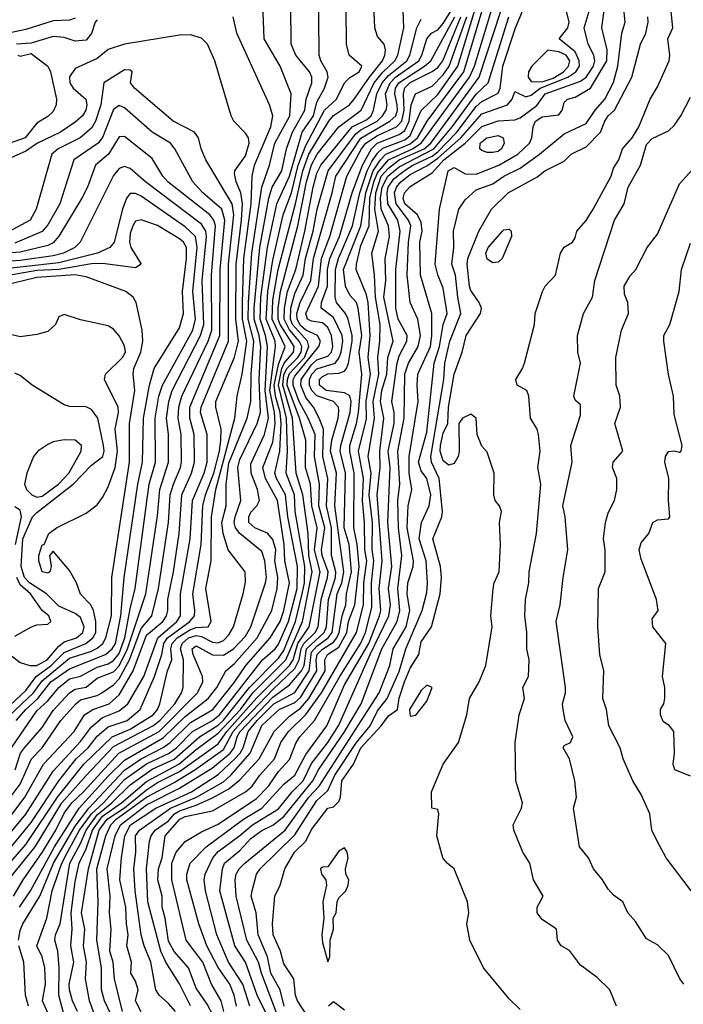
# Model space of a CAD drawing. Header units: metres. Extents: x -51132 to -49532, y -231222 to -229437.
# Tile 682 of 691: x -49859 to -49798, y -229574 to -229485. Entities that reach past the tile are written whole.
import ezdxf

# ---------------------------------------------------------------- set-up
doc = ezdxf.new("R2010")
doc.units = ezdxf.units.M
for name, color, linetype in [('CONTOUR_HALF', 8, 'Continuous'), ('CONTOUR_INDEX', 1, 'Continuous'), ('CONTOUR_INTER', 3, 'Continuous')]:
    doc.layers.add(name, color=color, linetype=linetype)

msp = doc.modelspace()

# ---------------------------------------------------------------- linework, layer by layer
at = {"layer": 'CONTOUR_HALF'}
for points, elevation in [([(-49858.749, -229568.259), (-49858.58, -229567.383), (-49858.354, -229566.759), (-49856.797, -229564.259), (-49855.543, -229561.259), (-49853.58, -229557.882), (-49852.334, -229556.259), (-49849.08, -229552.804), (-49847.577, -229551.759), (-49845.58, -229550.742), (-49844.926, -229550.259), (-49843.08, -229548.463), (-49841.053, -229547.259), (-49839.08, -229544.787), (-49838.054, -229543.259), (-49835.83, -229540.759), (-49834.926, -229539.259), (-49834.58, -229538.257), (-49834.067, -229535.759), (-49834.492, -229533.759), (-49834.551, -229532.259), (-49835.158, -229528.259), (-49836.271, -229526.259), (-49836.501, -229525.259), (-49835.58, -229522.939), (-49835.388, -229521.259), (-49835.442, -229520.259), (-49835.85, -229518.259), (-49835.337, -229514.259), (-49835.389, -229513.759), (-49836.199, -229511.759), (-49836.04, -229509.259), (-49835.58, -229506.395), (-49834.645, -229502.259), (-49833.9, -229500.259), (-49833.271, -229497.759), (-49832.58, -229495.97), (-49830.888, -229492.759), (-49829.79, -229491.759), (-49829.067, -229490.259), (-49828.58, -229489.781), (-49827.737, -229489.259), (-49827.484, -229488.759), (-49828.634, -229487.759), (-49828.882, -229486.759), (-49828.995, -229473.759)], 65.5), ([(-49859.188, -229564.259), (-49858.298, -229562.759), (-49856.58, -229560.293), (-49855.323, -229558.259), (-49854.58, -229556.704), (-49853.88, -229555.759), (-49852.816, -229554.759), (-49849.61, -229551.259), (-49845.945, -229549.259), (-49842.458, -229545.759), (-49841.949, -229544.759), (-49841.978, -229544.259), (-49842.841, -229542.259), (-49842.932, -229541.759), (-49842.58, -229541.47), (-49841.08, -229542.294), (-49840.08, -229542.32), (-49839.156, -229541.759), (-49838.08, -229540.614), (-49837.584, -229539.759), (-49836.245, -229535.759), (-49836.182, -229535.259), (-49836.321, -229533.759), (-49836.58, -229532.909), (-49838.58, -229531.26), (-49838.994, -229530.759), (-49839.104, -229530.259), (-49839.023, -229529.759), (-49838.501, -229528.259), (-49838.777, -229525.259), (-49838.58, -229524.522), (-49837.023, -229521.259), (-49836.714, -229520.259), (-49836.85, -229517.259), (-49836.696, -229514.259), (-49836.846, -229513.259), (-49837.296, -229511.759), (-49837.295, -229510.759), (-49836.763, -229505.259), (-49835.957, -229500.759), (-49835.648, -229499.759), (-49834.779, -229498.259), (-49834.358, -229496.259), (-49833.809, -229494.759), (-49832.687, -229492.759), (-49832.563, -229491.759), (-49832.048, -229490.259), (-49832.035, -229489.759), (-49832.265, -229489.259), (-49833.51, -229487.759), (-49833.911, -229486.759), (-49833.991, -229479.759)], 64.5), ([(-49854.289, -229576.259), (-49855.052, -229573.259), (-49855.025, -229570.759), (-49855.169, -229569.259), (-49855.427, -229568.259), (-49855.37, -229567.759), (-49854.934, -229566.759), (-49854.073, -229561.259), (-49853.08, -229559.475), (-49852.577, -229558.259), (-49851.58, -229556.852), (-49850.252, -229555.759), (-49848.58, -229554.111), (-49846.58, -229552.7), (-49844.58, -229551.793), (-49842.272, -229549.759), (-49840.58, -229548.697), (-49840.08, -229548.231), (-49837.717, -229545.259), (-49835.08, -229542.594), (-49834.58, -229541.911), (-49833.529, -229539.259), (-49832.911, -229536.759), (-49832.724, -229535.759), (-49832.667, -229534.259), (-49833.571, -229529.259), (-49833.616, -229527.759), (-49834.381, -229525.759), (-49834.267, -229523.759), (-49834.335, -229520.759), (-49835.083, -229517.759), (-49834.775, -229516.259), (-49834.545, -229515.759), (-49833.699, -229514.759), (-49833.648, -229514.259), (-49834.935, -229512.259), (-49835.098, -229511.759), (-49835.102, -229510.759), (-49834.89, -229509.259), (-49833.314, -229503.259), (-49832.535, -229499.259), (-49832.08, -229497.719), (-49831.567, -229496.759), (-49829.576, -229494.259), (-49827.541, -229492.759), (-49826.362, -229490.259), (-49825.58, -229489.281), (-49824.485, -229488.259), (-49824.213, -229487.759), (-49823.671, -229485.259), (-49823.824, -229481.259)], 66.5), ([(-49844.445, -229574.759), (-49845.08, -229574.01), (-49845.946, -229573.259), (-49846.236, -229572.759), (-49846.694, -229570.259), (-49847.304, -229568.759), (-49847.564, -229567.759), (-49848.127, -229563.759), (-49848.229, -229561.759), (-49848.056, -229560.259), (-49848.09, -229558.759), (-49847.727, -229558.259), (-49844.902, -229556.259), (-49842.53, -229555.259), (-49840.08, -229553.85), (-49839.408, -229553.259), (-49837.658, -229551.259), (-49836.58, -229548.719), (-49835.02, -229547.259), (-49833.58, -229546.623), (-49833.08, -229546.195), (-49831.582, -229543.759), (-49831.657, -229542.759), (-49831.572, -229542.259), (-49831.08, -229541.782), (-49830.08, -229541.137), (-49829.753, -229540.759), (-49829.551, -229540.259), (-49829.292, -229538.759), (-49828.94, -229537.759), (-49828.902, -229536.759), (-49828.447, -229534.759), (-49828.66, -229532.259), (-49829.095, -229530.759), (-49828.973, -229525.759), (-49829.459, -229523.759), (-49829.417, -229523.259), (-49828.565, -229520.259), (-49828.456, -229519.259), (-49828.58, -229518.741), (-49829.08, -229518.459), (-49830.73, -229518.259), (-49831.359, -229517.759), (-49831.346, -229517.259), (-49831.08, -229516.975), (-49830.58, -229516.731), (-49829.58, -229516.673), (-49829.08, -229516.482), (-49828.898, -229516.259), (-49828.711, -229515.759), (-49828.375, -229513.759), (-49828.366, -229513.259), (-49828.749, -229511.759), (-49828.965, -229511.259), (-49829.79, -229510.259), (-49829.921, -229509.759), (-49829.897, -229507.259), (-49829.621, -229506.259), (-49828.352, -229503.259), (-49827.662, -229500.259), (-49826.994, -229498.259), (-49826.58, -229497.414), (-49826.08, -229496.661), (-49825.58, -229496.217), (-49823.58, -229495.464), (-49823.08, -229495.057), (-49822.08, -229492.783), (-49820.58, -229491.321), (-49818.752, -229488.759), (-49817.087, -229483.259)], 69.5), ([(-49840.4, -229576.259), (-49841.58, -229574.081), (-49842.58, -229572.628), (-49843.252, -229570.759), (-49844.58, -229569.293), (-49845.08, -229568.349), (-49845.386, -229566.259), (-49845.665, -229565.259), (-49845.664, -229564.259), (-49846.044, -229562.759), (-49845.984, -229561.759), (-49845.671, -229560.759), (-49845.385, -229558.759), (-49844.062, -229557.259), (-49843.58, -229556.995), (-49841.08, -229556.477), (-49838.064, -229554.759), (-49837.476, -229554.259), (-49836.773, -229553.259), (-49835.444, -229551.759), (-49834.869, -229550.259), (-49834.165, -229549.259), (-49832.58, -229547.715), (-49831.171, -229545.759), (-49827.968, -229540.259), (-49827.355, -229537.759), (-49827.305, -229535.759), (-49827.042, -229533.759), (-49827.219, -229532.759), (-49827.257, -229530.259), (-49827.431, -229528.259), (-49827.354, -229526.259), (-49827.806, -229523.759), (-49827.08, -229520.836), (-49827.096, -229519.259), (-49826.714, -229516.759), (-49826.92, -229515.259), (-49826.74, -229513.259), (-49826.914, -229510.259), (-49827.08, -229509.552), (-49828.023, -229507.259), (-49827.977, -229506.759), (-49827.58, -229505.053), (-49826.812, -229503.259), (-49826.763, -229500.759), (-49826.4, -229499.259), (-49826.08, -229498.466), (-49825.055, -229497.259), (-49822.89, -229496.259), (-49822.078, -229495.759), (-49817.703, -229489.759), (-49817.235, -229488.759), (-49815.574, -229483.259)], 70.5), ([(-49834.545, -229574.259), (-49834.937, -229572.759), (-49835.763, -229571.259), (-49836.069, -229569.759), (-49836.938, -229567.759), (-49837.123, -229565.759), (-49837.567, -229564.259), (-49837.467, -229563.759), (-49837.074, -229562.259), (-49836.742, -229561.759), (-49833.58, -229558.683), (-49831.58, -229555.548), (-49830.58, -229554.629), (-49829.946, -229553.259), (-49827.967, -229550.259), (-49826.72, -229548.759), (-49826.08, -229547.381), (-49825.177, -229546.259), (-49824.08, -229543.819), (-49823.491, -229541.759), (-49822.005, -229538.259), (-49821.58, -229536.625), (-49821.528, -229535.759), (-49821.647, -229533.759), (-49822.285, -229531.759), (-49822.05, -229530.259), (-49821.371, -229528.759), (-49821.22, -229527.759), (-49821.57, -229526.259), (-49822.08, -229525.563), (-49822.338, -229524.759), (-49821.58, -229522.045), (-49820.898, -229515.759), (-49820.423, -229514.259), (-49820.093, -229512.259), (-49819.718, -229511.259), (-49820.08, -229508.939), (-49820.58, -229507.723), (-49820.807, -229506.759), (-49820.414, -229501.759), (-49819.641, -229498.259), (-49819.08, -229497.973), (-49818.08, -229498.548), (-49817.08, -229498.586), (-49815.015, -229497.759), (-49813.283, -229496.759), (-49812.243, -229495.759), (-49812.037, -229495.259), (-49811.909, -229494.259), (-49811.686, -229493.759), (-49811.08, -229493.349), (-49809.58, -229493.169), (-49809.269, -229492.759), (-49809.08, -229492.062), (-49808.785, -229491.759), (-49808.08, -229491.578), (-49806.679, -229490.759), (-49805.208, -229488.259), (-49805.172, -229487.259), (-49805.639, -229485.259), (-49805.328, -229482.759)], 73.5), ([(-49859.975, -229561.759), (-49858.08, -229559.562), (-49855.182, -229555.259), (-49852.791, -229552.259), (-49850.2, -229549.759), (-49848.58, -229549.069), (-49846.489, -229547.759), (-49846.083, -229547.259), (-49845.888, -229546.759), (-49845.178, -229543.759), (-49844.797, -229542.759), (-49844.876, -229541.759), (-49844.747, -229541.259), (-49844.294, -229540.759), (-49843.08, -229539.984), (-49842.58, -229539.826), (-49841.484, -229539.759), (-49841.196, -229539.259), (-49841.7, -229536.259), (-49841.211, -229533.759), (-49841.176, -229529.759), (-49840.785, -229527.259), (-49839.045, -229520.759), (-49838.833, -229518.759), (-49838.391, -229516.759), (-49837.95, -229513.759), (-49838.363, -229511.759), (-49838.362, -229510.259), (-49838.221, -229506.259), (-49837.559, -229501.259), (-49837.479, -229498.759), (-49837.262, -229497.759), (-49835.764, -229494.259), (-49835.595, -229493.259), (-49835.907, -229492.259), (-49838.862, -229485.759), (-49839.206, -229484.259)], 63.5), ([(-49851.191, -229576.759), (-49852.275, -229573.759), (-49852.634, -229571.759), (-49852.533, -229570.259), (-49852.817, -229568.759), (-49852.687, -229567.259), (-49853, -229565.759), (-49852.379, -229561.759), (-49851.383, -229558.259), (-49850.68, -229557.259), (-49849.08, -229556.211), (-49847.08, -229554.568), (-49846.08, -229553.907), (-49844.08, -229552.918), (-49840.58, -229550.399), (-49839.771, -229549.259), (-49837.08, -229546.254), (-49834.077, -229543.259), (-49833.739, -229542.759), (-49833.314, -229541.259), (-49832.281, -229539.759), (-49831.294, -229534.759), (-49831.802, -229532.759), (-49831.567, -229530.759), (-49832.055, -229528.759), (-49832.169, -229526.759), (-49832.611, -229525.259), (-49832.601, -229522.759), (-49833.161, -229520.759), (-49834.272, -229517.759), (-49834.264, -229517.259), (-49834.08, -229516.705), (-49832.721, -229515.259), (-49832.303, -229514.259), (-49832.425, -229513.759), (-49833.802, -229512.259), (-49833.987, -229511.759), (-49833.953, -229510.759), (-49833.58, -229509.434), (-49832.819, -229507.759), (-49832.617, -229506.259), (-49831.934, -229503.759), (-49831.566, -229501.759), (-49830.563, -229498.259), (-49828.08, -229494.937), (-49827.58, -229494.534), (-49826.102, -229493.759), (-49825.621, -229493.259), (-49825.285, -229492.759), (-49825.198, -229492.259), (-49825.326, -229491.259), (-49824.912, -229490.259), (-49824.443, -229489.759), (-49822.32, -229488.259), (-49822.021, -229487.759), (-49821.58, -229486.252), (-49821.142, -229485.759), (-49820.58, -229485.447), (-49820.08, -229484.876), (-49819.4, -229483.759)], 67.5), ([(-49849.28, -229574.759), (-49849.99, -229571.759), (-49850.108, -229570.259), (-49850.409, -229569.259), (-49850.301, -229567.259), (-49850.467, -229565.759), (-49850.384, -229564.259), (-49850.659, -229561.759), (-49849.934, -229558.759), (-49849.464, -229557.759), (-49847.08, -229555.956), (-49844.08, -229554.432), (-49841.08, -229552.586), (-49839.476, -229551.259), (-49839.107, -229550.759), (-49838.844, -229549.759), (-49838.575, -229549.259), (-49835.58, -229546.142), (-49834.08, -229545.042), (-49832.993, -229543.759), (-49832.749, -229543.259), (-49832.514, -229541.759), (-49830.912, -229540.259), (-49830.707, -229539.759), (-49830.537, -229537.259), (-49829.891, -229535.259), (-49829.847, -229534.759), (-49830.258, -229533.259), (-49830.248, -229530.759), (-49830.722, -229528.759), (-49830.574, -229526.259), (-49831.039, -229524.259), (-49830.987, -229521.759), (-49831.36, -229520.759), (-49831.876, -229519.759), (-49832.58, -229518.899), (-49833.031, -229517.759), (-49833.004, -229517.259), (-49832.08, -229515.919), (-49831.58, -229515.457), (-49830.58, -229515.138), (-49830.25, -229514.759), (-49830.124, -229514.259), (-49830.262, -229513.259), (-49830.58, -229512.525), (-49831.08, -229512.108), (-49832.08, -229511.956), (-49832.433, -229511.759), (-49832.579, -229511.259), (-49831.445, -229508.759), (-49831.152, -229506.259), (-49830.418, -229504.259), (-49828.845, -229498.759), (-49827.522, -229496.259), (-49827.119, -229495.759), (-49826.08, -229495.047), (-49824.339, -229494.259), (-49823.865, -229493.759), (-49823.633, -229492.759), (-49823.703, -229491.259), (-49823.58, -229490.716), (-49823.08, -229490.221), (-49821.08, -229489.24), (-49820.58, -229488.874), (-49820.122, -229488.259), (-49818.473, -229484.259)], 68.5), ([(-49838.896, -229574.259), (-49839.099, -229573.259), (-49839.502, -229572.259), (-49840.58, -229570.755), (-49841.583, -229568.759), (-49842.314, -229566.759), (-49843.407, -229562.759), (-49843.41, -229562.259), (-49843.099, -229561.259), (-49841.67, -229559.759), (-49838.248, -229557.259), (-49836.58, -229556.243), (-49834.58, -229554.067), (-49833.58, -229553.252), (-49832.58, -229551.366), (-49830.684, -229548.759), (-49829.08, -229545.026), (-49826.856, -229541.259), (-49825.87, -229538.759), (-49825.771, -229538.259), (-49825.913, -229536.259), (-49825.646, -229533.759), (-49826.091, -229527.759), (-49825.833, -229525.259), (-49825.867, -229523.759), (-49825.487, -229520.759), (-49825.796, -229519.259), (-49825.671, -229518.259), (-49825.205, -229516.759), (-49825.113, -229515.259), (-49824.632, -229513.759), (-49825.49, -229509.759), (-49825.311, -229508.259), (-49825.356, -229506.259), (-49824.966, -229504.259), (-49825.072, -229503.259), (-49825.739, -229501.759), (-49825.799, -229500.759), (-49825.638, -229499.759), (-49825.126, -229498.759), (-49824.08, -229497.898), (-49820.929, -229496.259), (-49819.27, -229494.259), (-49817.08, -229491.299), (-49815.988, -229490.259), (-49814.111, -229484.259)], 71.5), ([(-49835.295, -229576.759), (-49837.013, -229573.259), (-49838.068, -229570.259), (-49839.036, -229568.759), (-49840.399, -229563.759), (-49840.179, -229561.759), (-49839.994, -229561.259), (-49838.58, -229560.096), (-49837.58, -229559.002), (-49836.58, -229558.278), (-49835.58, -229557.807), (-49834.58, -229556.994), (-49831.953, -229553.759), (-49831.428, -229552.759), (-49829.08, -229549.314), (-49827.559, -229546.759), (-49825.685, -229541.759), (-49824.29, -229539.259), (-49824.035, -229538.259), (-49824.229, -229536.259), (-49823.857, -229533.259), (-49824.162, -229530.759), (-49824.216, -229528.259), (-49824.048, -229526.759), (-49824.206, -229523.759), (-49823.628, -229520.759), (-49823.577, -229516.759), (-49823.242, -229515.759), (-49822.351, -229514.259), (-49822.139, -229513.259), (-49822.391, -229511.759), (-49823.104, -229510.259), (-49823.366, -229507.759), (-49823.237, -229504.759), (-49823.031, -229503.259), (-49823.234, -229502.759), (-49824.354, -229501.259), (-49824.53, -229500.259), (-49824.347, -229499.759), (-49823.956, -229499.259), (-49823.08, -229498.595), (-49821.58, -229497.825), (-49820.58, -229497.119), (-49818.476, -229495.259), (-49816.58, -229493.099), (-49814.222, -229492.259), (-49813.817, -229491.759), (-49813.58, -229491.044), (-49812.58, -229491.53), (-49812.08, -229491.386), (-49811.256, -229490.759), (-49808.741, -229489.759), (-49808.007, -229489.259), (-49807.68, -229488.759), (-49807.703, -229488.259), (-49808.08, -229487.442), (-49809.541, -229486.259), (-49808.749, -229485.259), (-49808.631, -229484.759), (-49808.877, -229483.759)], 72.5), ([(-49813.08, -229574.551), (-49814.08, -229573.589), (-49816.435, -229570.759), (-49817.676, -229568.259), (-49817.952, -229566.759), (-49817.77, -229565.759), (-49817.865, -229564.759), (-49819.08, -229561.776), (-49819.729, -229561.259), (-49820.127, -229560.759), (-49820.657, -229558.759), (-49820.482, -229556.759), (-49820.58, -229556.381), (-49821.131, -229556.259), (-49821.145, -229554.759), (-49820.082, -229552.259), (-49818.703, -229550.259), (-49817.946, -229547.759), (-49817.709, -229546.259), (-49816.82, -229544.759), (-49816.211, -229543.259), (-49815.645, -229539.759), (-49815.763, -229538.759), (-49815.552, -229536.259), (-49815.454, -229535.759), (-49814.997, -229534.759), (-49814.859, -229532.259), (-49814.959, -229530.259), (-49814.793, -229529.259), (-49814.966, -229528.759), (-49815.371, -229528.259), (-49815.489, -229527.759), (-49815.46, -229525.759), (-49816.08, -229523.861), (-49816.58, -229523.307), (-49817.004, -229522.259), (-49817.103, -229520.759), (-49817.58, -229520.4), (-49818.336, -229520.759), (-49818.674, -229521.259), (-49818.643, -229523.759), (-49818.74, -229524.259), (-49819.08, -229524.901), (-49819.58, -229525.033), (-49820.08, -229524.652), (-49820.352, -229523.759), (-49820.323, -229523.259), (-49820.08, -229522.141), (-49819.663, -229521.259), (-49819.61, -229519.759), (-49819.077, -229516.759), (-49818.357, -229514.759), (-49818.002, -229513.259), (-49816.702, -229511.259), (-49816.613, -229510.759), (-49816.813, -229510.259), (-49817.58, -229509.152), (-49817.7, -229508.759), (-49817.898, -229506.759), (-49817.836, -229506.259), (-49816.843, -229503.759), (-49815.694, -229501.759), (-49814.169, -229500.259), (-49811.58, -229498.839), (-49810.844, -229498.259), (-49809.08, -229497.401), (-49808.431, -229496.759), (-49807.08, -229496.082), (-49805.773, -229494.759), (-49805.375, -229493.759), (-49805.08, -229493.269), (-49804.505, -229492.759), (-49802.919, -229489.759), (-49802.119, -229486.759), (-49801.639, -229485.759), (-49801.443, -229484.759), (-49801.471, -229484.259)], 74.5), ([(-49851.58, -229484.521), (-49851.764, -229484.759), (-49852.08, -229485.768), (-49852.58, -229486.386), (-49853.58, -229486.469), (-49854.58, -229486.139), (-49855.58, -229486.063), (-49857.58, -229486.667), (-49858.93, -229486.759)], 63.5), ([(-49858.792, -229487.759), (-49858.58, -229487.847), (-49857.58, -229487.592), (-49856.073, -229488.759), (-49855.834, -229489.259), (-49855.264, -229491.759), (-49855.321, -229492.259), (-49855.58, -229492.867), (-49856.08, -229493.339), (-49857.08, -229493.929), (-49858.133, -229495.259), (-49859.58, -229495.787)], 63.5), ([(-49860.956, -229560.259), (-49858.08, -229556.808), (-49855.58, -229552.877), (-49853.08, -229550.179), (-49852.08, -229548.854), (-49851.08, -229548.004), (-49849.58, -229547.386), (-49848.787, -229546.759), (-49847.338, -229544.259), (-49846.047, -229540.759), (-49844.331, -229539.259), (-49843.984, -229538.759), (-49843.988, -229536.759), (-49843.113, -229531.759), (-49842.907, -229528.259), (-49841.837, -229525.759), (-49841.572, -229524.759), (-49841.579, -229522.259), (-49842.179, -229520.259), (-49842.113, -229519.759), (-49839.621, -229513.759), (-49839.612, -229506.759), (-49839.13, -229502.259), (-49839.284, -229501.259), (-49841.677, -229497.259), (-49842.127, -229496.259), (-49842.352, -229495.259), (-49842.727, -229494.759), (-49844.653, -229493.759), (-49848.193, -229490.759), (-49848.553, -229490.259), (-49848.388, -229489.259), (-49848.58, -229489.118), (-49849.08, -229489.076), (-49850.96, -229490.259), (-49851.248, -229492.259), (-49851.731, -229493.759), (-49852.08, -229494.391), (-49853.13, -229495.259), (-49855.113, -229496.259), (-49855.688, -229496.759), (-49857.113, -229501.759), (-49857.661, -229502.759), (-49860.453, -229504.259)], 62.5), ([(-49798.199, -229572.259), (-49798.556, -229571.759), (-49799.58, -229569.641), (-49800.58, -229568.689), (-49801.58, -229568.145), (-49802.58, -229566.571), (-49803.274, -229565.759), (-49803.739, -229564.759), (-49804.58, -229564.169), (-49805.08, -229563.618), (-49805.581, -229562.759), (-49806.407, -229561.759), (-49806.851, -229560.759), (-49807.67, -229559.759), (-49808.222, -229556.259), (-49807.959, -229555.259), (-49808.1, -229553.759), (-49808.602, -229551.759), (-49809.177, -229550.759), (-49809.08, -229550.534), (-49808.489, -229550.259), (-49808.297, -229549.759), (-49808.974, -229548.259), (-49809.171, -229547.259), (-49809.227, -229546.759), (-49808.946, -229545.759), (-49808.949, -229545.259), (-49809.819, -229539.259), (-49809.433, -229537.759), (-49809.176, -229535.259), (-49808.738, -229532.759), (-49809.004, -229529.759), (-49809.216, -229528.759), (-49808.339, -229524.759), (-49808.466, -229523.259), (-49807.58, -229520.492), (-49807.58, -229519.566), (-49808.08, -229519.119), (-49808.186, -229518.759), (-49807.606, -229515.759), (-49807.847, -229514.759), (-49807.863, -229513.259), (-49807.32, -229511.259), (-49806.5, -229509.759), (-49806.298, -229508.259), (-49804.514, -229502.759), (-49803.61, -229501.259), (-49803.251, -229499.759), (-49802.146, -229497.759), (-49801.58, -229495.884), (-49801.08, -229495.32), (-49799.58, -229494.623), (-49799.08, -229494.154), (-49798.455, -229493.259), (-49797.58, -229491.569)], 75.5), ([(-49816.11, -229495.259), (-49815.08, -229495.066), (-49814.62, -229495.259), (-49814.54, -229495.759), (-49814.788, -229496.259), (-49815.08, -229496.497), (-49815.58, -229496.608), (-49816.08, -229496.608), (-49816.58, -229496.435), (-49816.764, -229496.259), (-49816.723, -229495.759), (-49816.11, -229495.259)], 73.5), ([(-49860.224, -229556.259), (-49858.58, -229554.065), (-49857.548, -229551.759), (-49856.58, -229550.747), (-49854.897, -229548.259), (-49853.507, -229546.759), (-49853.08, -229546.401), (-49851.58, -229545.993), (-49851.147, -229545.759), (-49850.08, -229545.018), (-49849.58, -229544.47), (-49848.634, -229542.759), (-49847.58, -229539.898), (-49846.607, -229538.759), (-49845.982, -229536.259), (-49845.078, -229530.259), (-49844.922, -229527.759), (-49844.634, -229526.759), (-49843.986, -229525.259), (-49843.909, -229524.759), (-49843.921, -229522.259), (-49844.203, -229520.759), (-49844.137, -229519.759), (-49843.863, -229518.759), (-49841.483, -229513.759), (-49841.137, -229512.759), (-49841.185, -229507.759), (-49840.814, -229503.259), (-49840.946, -229502.759), (-49841.316, -229502.259), (-49845.147, -229499.259), (-49845.592, -229498.759), (-49846.58, -229497.156), (-49849.08, -229495.139), (-49849.58, -229495.185), (-49850.534, -229496.759), (-49851.719, -229497.759), (-49852.466, -229499.759), (-49852.97, -229500.759), (-49855.08, -229504.203), (-49855.58, -229504.824), (-49856.08, -229505.075), (-49858.58, -229505.678), (-49862.08, -229505.938)], 61.5), ([(-49859.358, -229550.759), (-49857.08, -229547.388), (-49856.08, -229546.481), (-49855.05, -229545.259), (-49854.08, -229544.48), (-49853.08, -229544.253), (-49851.58, -229543.409), (-49850.58, -229543.11), (-49850.08, -229542.828), (-49849.58, -229542.171), (-49849.048, -229540.759), (-49848.58, -229538.102), (-49848.115, -229536.259), (-49846.843, -229526.759), (-49846.273, -229524.759), (-49846.294, -229520.759), (-49845.968, -229518.759), (-49845.638, -229517.759), (-49842.88, -229512.759), (-49842.639, -229511.759), (-49842.876, -229509.259), (-49842.486, -229505.259), (-49842.635, -229504.259), (-49843.58, -229503.358), (-49847.58, -229500.566), (-49848.08, -229500.333), (-49848.58, -229500.342), (-49848.91, -229500.759), (-49849.281, -229501.759), (-49850.032, -229504.759), (-49850.41, -229505.259), (-49851.548, -229505.759), (-49855.08, -229506.632), (-49861.58, -229507.367)], 60.5), ([(-49797.58, -229553.346), (-49799.023, -229552.759), (-49799.169, -229552.259), (-49799.054, -229551.259), (-49799.094, -229549.259), (-49799.508, -229548.759), (-49800.08, -229548.357), (-49800.326, -229547.759), (-49800.32, -229547.259), (-49799.998, -229546.759), (-49799.927, -229546.259), (-49799.92, -229545.259), (-49800.123, -229544.259), (-49799.843, -229541.259), (-49801.002, -229539.759), (-49801.08, -229539.025), (-49800.529, -229538.259), (-49800.668, -229537.259), (-49802.08, -229533.592), (-49802.268, -229532.759), (-49802.08, -229532.118), (-49801.39, -229531.259), (-49801.001, -229530.259), (-49800.58, -229530.027), (-49799.58, -229529.916), (-49799.461, -229529.759), (-49799.597, -229528.259), (-49799.568, -229526.259), (-49799.906, -229524.759), (-49799.861, -229524.259), (-49799.58, -229523.794), (-49799.08, -229523.73), (-49798.58, -229523.856), (-49798.42, -229523.759), (-49798.349, -229523.259), (-49799.08, -229520.447), (-49799.142, -229518.759), (-49799.58, -229516.804), (-49800.016, -229513.759), (-49800.014, -229513.259), (-49799.477, -229512.259), (-49798.63, -229509.259), (-49798.414, -229507.259), (-49797.58, -229504.862)], 76.5), ([(-49859.58, -229547.857), (-49857.382, -229545.759), (-49856.58, -229544.65), (-49854.08, -229542.61), (-49852.08, -229541.972), (-49851.58, -229541.704), (-49851.063, -229541.259), (-49850.781, -229540.759), (-49850.279, -229538.759), (-49850.24, -229535.259), (-49848.635, -229524.759), (-49848.649, -229521.259), (-49848.153, -229518.259), (-49848.297, -229516.759), (-49848.233, -229516.259), (-49847.589, -229514.759), (-49847.408, -229513.759), (-49847.49, -229512.759), (-49848.025, -229510.259), (-49848.298, -229509.759), (-49848.972, -229509.259), (-49852.58, -229507.899), (-49853.58, -229507.739), (-49857.08, -229507.963), (-49860.305, -229508.759)], 59.5), ([(-49860.08, -229541.841), (-49858.58, -229542.984), (-49857.699, -229543.259), (-49857.08, -229543.279), (-49856.136, -229542.759), (-49855.08, -229541.512), (-49854.58, -229541.111), (-49853.463, -229540.759), (-49852.891, -229540.259), (-49852.756, -229539.759), (-49853.08, -229538.897), (-49853.58, -229538.537), (-49855.08, -229537.857), (-49856.178, -229536.759), (-49857.738, -229535.759), (-49858.199, -229535.259), (-49858.506, -229534.259), (-49858.332, -229531.759), (-49857.456, -229529.759), (-49857.08, -229529.342), (-49853.774, -229526.759), (-49852.08, -229525.041), (-49851.065, -229524.259), (-49850.95, -229523.759), (-49851.008, -229523.259), (-49851.519, -229520.759), (-49852.08, -229519.982), (-49852.58, -229519.744), (-49854.08, -229519.703), (-49854.58, -229519.564), (-49857.482, -229517.759), (-49858.58, -229516.894), (-49859.08, -229516.689)], 58.5), ([(-49857.823, -229574.259), (-49858.11, -229573.259), (-49858.243, -229570.259), (-49858.703, -229568.759)], 65.5)]:
    msp.add_lwpolyline(points, dxfattribs=dict(at, elevation=elevation))
at = {"layer": 'CONTOUR_INDEX'}
for points, elevation in [([(-49858.638, -229565.259), (-49857.652, -229563.759), (-49855.457, -229559.759), (-49853.212, -229556.259), (-49850.58, -229553.326), (-49849.08, -229551.879), (-49845.58, -229549.843), (-49843.58, -229547.923), (-49841.47, -229546.259), (-49840.694, -229545.259), (-49839.878, -229543.759), (-49839.08, -229543.099), (-49837.018, -229540.759), (-49835.694, -229538.259), (-49835.184, -229536.259), (-49835.125, -229535.259), (-49835.397, -229533.759), (-49835.326, -229532.759), (-49835.58, -229531.822), (-49836.08, -229531.217), (-49837.226, -229530.759), (-49837.771, -229530.259), (-49837.788, -229529.759), (-49837.58, -229529.327), (-49837.061, -229528.759), (-49836.811, -229528.259), (-49836.978, -229527.259), (-49837.552, -229525.759), (-49837.58, -229524.937), (-49836.364, -229522.259), (-49835.985, -229520.759), (-49836.288, -229518.259), (-49836.067, -229514.259), (-49836.244, -229513.259), (-49836.751, -229511.759), (-49836.671, -229509.759), (-49836.075, -229505.259), (-49835.237, -229501.259), (-49834.081, -229498.759), (-49832.917, -229494.759), (-49831.89, -229493.259), (-49831.58, -229492.032), (-49830.884, -229490.759), (-49830.556, -229489.759), (-49830.653, -229489.259), (-49831.224, -229488.259), (-49831.366, -229487.759), (-49831.467, -229477.259)], 65), ([(-49804.312, -229574.259), (-49804.922, -229572.759), (-49806.08, -229571.657), (-49807.58, -229570.525), (-49808.58, -229569.19), (-49809.365, -229568.759), (-49809.692, -229568.259), (-49809.768, -229567.259), (-49811.08, -229566.369), (-49811.529, -229565.759), (-49811.533, -229565.259), (-49811.003, -229564.259), (-49811.881, -229562.759), (-49812.194, -229561.259), (-49812.853, -229560.259), (-49813.672, -229558.259), (-49813.73, -229557.759), (-49812.961, -229556.259), (-49812.874, -229555.759), (-49813.489, -229553.759), (-49813.53, -229550.259), (-49813.163, -229547.759), (-49812.693, -229546.259), (-49812.837, -229545.259), (-49812.317, -229544.259), (-49812.265, -229542.759), (-49812.486, -229541.759), (-49812.476, -229540.259), (-49812.664, -229538.759), (-49812.596, -229537.259), (-49812.287, -229535.759), (-49812.261, -229534.759), (-49811.59, -229531.259), (-49811.207, -229526.759), (-49811.464, -229525.259), (-49811.263, -229523.759), (-49811.405, -229522.259), (-49811.546, -229521.759), (-49812.145, -229520.759), (-49812.282, -229518.759), (-49812.486, -229518.259), (-49813.343, -229517.759), (-49813.485, -229517.259), (-49812.861, -229516.259), (-49812.702, -229515.759), (-49811.774, -229512.259), (-49811.705, -229511.259), (-49811.062, -229509.259), (-49810.801, -229508.759), (-49809.866, -229507.759), (-49809.413, -229505.759), (-49809.08, -229505.224), (-49808.32, -229504.759), (-49808.08, -229504.376), (-49807.942, -229503.759), (-49807.08, -229502.79), (-49806.447, -229501.759), (-49804.791, -229498.759), (-49804.58, -229498.018), (-49804.107, -229497.259), (-49803.761, -229496.259), (-49802.881, -229495.259), (-49802.273, -229494.259), (-49801.248, -229491.759), (-49800.58, -229490.615), (-49799.536, -229488.259), (-49799.47, -229487.759), (-49799.657, -229486.259), (-49799.192, -229485.259), (-49799.643, -229480.759)], 75), ([(-49843.08, -229574.221), (-49844.08, -229572.226), (-49845.338, -229570.259), (-49845.787, -229569.259), (-49846.972, -229564.759), (-49847.095, -229561.759), (-49846.804, -229559.259), (-49846.656, -229558.759), (-49846.309, -229558.259), (-49845.08, -229557.391), (-49844.532, -229556.759), (-49844.08, -229556.476), (-49842.58, -229555.989), (-49841.08, -229555.314), (-49839.58, -229554.476), (-49838.58, -229553.677), (-49836.832, -229551.759), (-49835.472, -229549.259), (-49834.08, -229547.867), (-49833.08, -229547.137), (-49832.33, -229546.259), (-49830.829, -229543.759), (-49830.866, -229542.759), (-49830.604, -229542.259), (-49829.58, -229541.605), (-49828.854, -229540.259), (-49828.699, -229539.259), (-49828.14, -229537.759), (-49827.73, -229534.259), (-49827.93, -229532.259), (-49828.232, -229530.759), (-49828.202, -229525.759), (-49828.592, -229523.759), (-49828.574, -229523.259), (-49827.967, -229521.259), (-49827.793, -229520.259), (-49827.502, -229516.759), (-49827.732, -229514.759), (-49827.502, -229513.259), (-49827.811, -229510.759), (-49827.987, -229510.259), (-49828.58, -229509.567), (-49828.977, -229508.759), (-49829.147, -229507.259), (-49827.58, -229503.259), (-49827.135, -229500.259), (-49826.476, -229498.259), (-49825.802, -229497.259), (-49825.309, -229496.759), (-49823.08, -229495.823), (-49822.433, -229495.259), (-49821.562, -229493.759), (-49818.215, -229489.259), (-49816.08, -229482.147)], 70), ([(-49858.934, -229548.259), (-49858.066, -229547.259), (-49856.968, -229546.259), (-49855.782, -229544.759), (-49854.08, -229543.565), (-49850.824, -229542.259), (-49850.22, -229541.759), (-49849.922, -229541.259), (-49849.421, -229538.759), (-49849.118, -229535.259), (-49847.886, -229526.759), (-49847.455, -229524.759), (-49847.346, -229520.759), (-49846.825, -229517.759), (-49846.384, -229516.259), (-49844.08, -229512.544), (-49843.725, -229511.259), (-49843.812, -229509.259), (-49843.433, -229506.259), (-49843.438, -229505.259), (-49843.719, -229504.759), (-49844.08, -229504.449), (-49846.08, -229503.256), (-49847.58, -229502.731), (-49848.08, -229502.846), (-49848.325, -229503.259), (-49848.58, -229503.979), (-49848.648, -229504.759), (-49848.517, -229505.259), (-49847.566, -229506.759), (-49848.08, -229507.09), (-49851.08, -229506.711), (-49852.08, -229506.719), (-49855.08, -229507.235), (-49857.08, -229507.34), (-49861.08, -229508.023)], 60), ([(-49814.686, -229503.759), (-49814.58, -229503.638), (-49814.08, -229503.582), (-49813.899, -229503.759), (-49813.862, -229504.259), (-49814.712, -229506.259), (-49815.08, -229506.579), (-49815.58, -229506.634), (-49816.08, -229506.32), (-49816.202, -229505.759), (-49816.006, -229505.259), (-49814.686, -229503.759)], 75)]:
    msp.add_lwpolyline(points, dxfattribs=dict(at, elevation=elevation))
at = {"layer": 'CONTOUR_INTER'}
for points, elevation in [([(-49855.667, -229575.759), (-49856.538, -229573.759), (-49856.289, -229572.259), (-49856.347, -229570.759), (-49856.58, -229569.765), (-49857.074, -229568.759), (-49856.149, -229566.259), (-49855.659, -229563.759), (-49854.778, -229561.259), (-49854.264, -229560.259), (-49853.172, -229558.259), (-49852.093, -229556.759), (-49851.009, -229555.759), (-49849.08, -229553.646), (-49847.08, -229552.212), (-49845.03, -229551.259), (-49844.368, -229550.759), (-49842.899, -229549.259), (-49841.08, -229548.287), (-49840.435, -229547.759), (-49836.523, -229542.759), (-49835.389, -229541.759), (-49835.08, -229541.335), (-49834.153, -229539.259), (-49833.375, -229536.259), (-49833.348, -229534.259), (-49834.241, -229529.759), (-49834.425, -229527.759), (-49835.256, -229526.259), (-49835.41, -229525.759), (-49834.942, -229523.759), (-49834.837, -229521.259), (-49834.931, -229520.259), (-49835.342, -229518.759), (-49835.455, -229517.759), (-49835.08, -229515.879), (-49834.47, -229514.259), (-49835.648, -229511.759), (-49835.58, -229510.048), (-49835.104, -229507.259), (-49833.525, -229501.259), (-49832.874, -229498.259), (-49832.303, -229496.759), (-49830.503, -229493.759), (-49830.08, -229493.242), (-49828.629, -229492.259), (-49828.178, -229491.759), (-49826.808, -229489.759), (-49825.598, -229488.259), (-49825.391, -229487.759), (-49825.348, -229487.259), (-49825.471, -229486.759), (-49826.08, -229486.036), (-49826.305, -229485.259), (-49826.637, -229477.759)], 66), ([(-49837.681, -229574.259), (-49838.319, -229572.259), (-49839.638, -229570.259), (-49840.672, -229567.759), (-49841.719, -229563.759), (-49841.835, -229562.759), (-49841.735, -229562.259), (-49841.045, -229560.759), (-49840.58, -229560.178), (-49838.58, -229558.745), (-49837.427, -229557.759), (-49835.08, -229556.303), (-49833.845, -229554.759), (-49832.838, -229553.759), (-49832.08, -229552.187), (-49830.589, -229550.259), (-49829.58, -229548.686), (-49826.731, -229542.259), (-49825.031, -229538.759), (-49824.881, -229537.759), (-49825.065, -229536.259), (-49824.773, -229534.259), (-49825.117, -229530.259), (-49824.91, -229525.259), (-49825.088, -229523.759), (-49824.562, -229521.259), (-49824.565, -229520.259), (-49824.772, -229519.259), (-49824.283, -229515.759), (-49824.08, -229515.1), (-49823.395, -229513.759), (-49823.377, -229513.259), (-49824.178, -229511.759), (-49824.391, -229510.759), (-49824.401, -229507.259), (-49824.018, -229503.759), (-49824.224, -229502.759), (-49825.141, -229501.259), (-49825.195, -229500.259), (-49825.089, -229499.759), (-49824.58, -229499), (-49823.654, -229498.259), (-49822.865, -229497.759), (-49821.08, -229496.947), (-49820.58, -229496.549), (-49818.843, -229494.759), (-49817.08, -229492.431), (-49816.58, -229491.962), (-49815.08, -229491.197), (-49814.897, -229490.759), (-49814.655, -229488.759), (-49813.523, -229485.259), (-49811.848, -229481.259)], 72), ([(-49859.639, -229562.759), (-49857.223, -229559.759), (-49854.787, -229555.759), (-49852.58, -229553.263), (-49850.08, -229550.653), (-49846.496, -229548.759), (-49845.86, -229548.259), (-49844.52, -229546.759), (-49843.895, -229545.759), (-49843.736, -229545.259), (-49843.731, -229542.759), (-49843.996, -229541.759), (-49843.853, -229541.259), (-49843.261, -229540.759), (-49842.58, -229540.541), (-49842.08, -229540.637), (-49841.08, -229541.149), (-49840.58, -229541.197), (-49840.08, -229540.996), (-49839.58, -229540.469), (-49839.167, -229539.759), (-49838.302, -229536.759), (-49838.08, -229535.704), (-49838.098, -229534.759), (-49839.644, -229532.759), (-49840.113, -229531.259), (-49840.223, -229530.259), (-49839.835, -229528.759), (-49839.852, -229526.759), (-49839.58, -229524.858), (-49837.928, -229520.759), (-49837.579, -229519.259), (-49837.549, -229516.759), (-49837.321, -229513.759), (-49837.828, -229511.759), (-49837.812, -229510.259), (-49837.5, -229505.759), (-49836.584, -229499.759), (-49835.908, -229497.759), (-49835.418, -229495.759), (-49834.033, -229493.259), (-49833.913, -229491.259), (-49834.91, -229488.759), (-49836.374, -229486.259), (-49836.526, -229482.259)], 64), ([(-49832.385, -229575.259), (-49833.341, -229573.759), (-49833.523, -229573.259), (-49833.691, -229571.759), (-49834.58, -229570.404), (-49834.908, -229569.259), (-49835.549, -229567.759), (-49835.62, -229566.759), (-49835.398, -229564.259), (-49834.922, -229563.259), (-49834.495, -229561.759), (-49833.613, -229560.259), (-49832.596, -229559.259), (-49832.08, -229558.202), (-49830.595, -229556.259), (-49830.08, -229556.136), (-49829.58, -229555.652), (-49829.419, -229555.259), (-49829.302, -229553.759), (-49828.237, -229552.259), (-49827.576, -229550.759), (-49825.748, -229548.759), (-49825.08, -229547.837), (-49824.259, -229547.259), (-49824.08, -229546.233), (-49823.623, -229544.759), (-49823.08, -229543.504), (-49822.319, -229542.259), (-49822.08, -229541.119), (-49821.157, -229539.759), (-49820.377, -229536.759), (-49820.252, -229535.259), (-49820.346, -229534.259), (-49821.032, -229531.759), (-49820.218, -229529.759), (-49820.155, -229529.259), (-49820.443, -229526.259), (-49821.156, -229524.759), (-49821.221, -229524.259), (-49820.042, -229517.259), (-49819.944, -229515.759), (-49819.483, -229513.759), (-49818.469, -229511.259), (-49818.765, -229509.759), (-49818.955, -229507.759), (-49819.305, -229506.759), (-49819.118, -229505.259), (-49819.156, -229503.759), (-49818.669, -229501.759), (-49818.08, -229500.919), (-49817.08, -229499.988), (-49815.58, -229499.443), (-49814.581, -229498.759), (-49813.08, -229498.017), (-49811.317, -229496.759), (-49809.08, -229494.911), (-49807.08, -229493.953), (-49806.256, -229492.759), (-49805.367, -229491.759), (-49804.58, -229490.237), (-49804.21, -229488.759), (-49803.837, -229485.759), (-49803.519, -229484.759), (-49803.681, -229483.259)], 74), ([(-49849.954, -229575.759), (-49850.903, -229573.759), (-49851.174, -229572.759), (-49851.184, -229570.759), (-49851.61, -229568.259), (-49851.487, -229564.759), (-49851.598, -229561.759), (-49850.795, -229558.759), (-49850.343, -229557.759), (-49849.839, -229557.259), (-49847.08, -229555.247), (-49844.58, -229553.92), (-49842.701, -229552.759), (-49840.08, -229550.908), (-49839.19, -229549.259), (-49838.755, -229548.759), (-49835.58, -229545.443), (-49833.58, -229543.552), (-49833.181, -229542.759), (-49833.01, -229541.759), (-49832.772, -229541.259), (-49831.746, -229540.259), (-49831.478, -229539.759), (-49831.198, -229537.259), (-49830.612, -229535.259), (-49830.57, -229534.759), (-49831.105, -229533.259), (-49831.158, -229532.759), (-49830.845, -229530.759), (-49831.397, -229528.759), (-49831.346, -229526.759), (-49831.794, -229524.259), (-49831.752, -229522.259), (-49832.386, -229520.759), (-49833.202, -229519.259), (-49833.755, -229517.759), (-49833.739, -229517.259), (-49833.58, -229516.952), (-49831.403, -229514.259), (-49831.268, -229513.759), (-49831.518, -229513.259), (-49832.58, -229512.764), (-49833.08, -229512.345), (-49833.377, -229511.759), (-49833.394, -229511.259), (-49833.098, -229510.259), (-49832.129, -229508.259), (-49831.888, -229506.259), (-49830.182, -229500.259), (-49829.862, -229498.759), (-49827.58, -229495.304), (-49824.93, -229493.759), (-49824.41, -229493.259), (-49824.252, -229492.759), (-49824.265, -229492.259), (-49824.484, -229491.259), (-49824.436, -229490.759), (-49824.137, -229490.259), (-49821.784, -229488.759), (-49821.199, -229488.259), (-49819.017, -229484.259)], 68), ([(-49847.58, -229574.768), (-49848.08, -229573.76), (-49847.841, -229572.759), (-49848.08, -229571.981), (-49848.513, -229571.259), (-49848.443, -229570.259), (-49848.866, -229568.759), (-49848.752, -229567.759), (-49848.916, -229566.759), (-49848.957, -229565.259), (-49849.51, -229562.759), (-49849.359, -229560.759), (-49849.064, -229558.759), (-49848.533, -229557.759), (-49846.225, -229556.259), (-49843.003, -229554.759), (-49840.58, -229553.186), (-49839.056, -229551.759), (-49838.563, -229551.259), (-49838.282, -229550.759), (-49837.824, -229549.259), (-49837.006, -229548.259), (-49835.503, -229546.759), (-49833.58, -229545.729), (-49832.284, -229543.759), (-49832.08, -229542.047), (-49831.58, -229541.51), (-49830.547, -229540.759), (-49830.181, -229540.259), (-49829.724, -229536.759), (-49829.325, -229535.759), (-49829.123, -229534.759), (-49829.958, -229528.759), (-49829.801, -229525.759), (-49830.342, -229523.759), (-49830.23, -229522.759), (-49829.639, -229520.759), (-49829.58, -229520.085), (-49829.621, -229519.759), (-49830.076, -229519.259), (-49831.58, -229518.741), (-49832.045, -229518.259), (-49832.24, -229517.759), (-49832.254, -229517.259), (-49832.04, -229516.759), (-49831.58, -229516.286), (-49829.924, -229515.759), (-49829.58, -229515.325), (-49829.369, -229514.759), (-49829.211, -229513.759), (-49829.272, -229513.259), (-49830.08, -229511.607), (-49831.194, -229510.759), (-49831.166, -229510.259), (-49830.629, -229508.759), (-49830.606, -229507.259), (-49830.404, -229506.259), (-49829.515, -229504.259), (-49828.365, -229500.259), (-49827.442, -229497.759), (-49826.627, -229496.259), (-49826.082, -229495.759), (-49824.08, -229494.963), (-49823.58, -229494.599), (-49823.183, -229493.759), (-49823.002, -229492.259), (-49822.618, -229491.259), (-49821.08, -229490.559), (-49820.08, -229489.532), (-49819.539, -229488.759), (-49817.941, -229484.259)], 69), ([(-49840.045, -229574.759), (-49840.293, -229573.759), (-49841.161, -229572.259), (-49841.976, -229570.259), (-49843.475, -229568.259), (-49844.772, -229562.759), (-49844.787, -229561.259), (-49844.392, -229560.259), (-49843.58, -229559.293), (-49842.08, -229558.389), (-49840.58, -229557.689), (-49837.08, -229555.368), (-49835.975, -229554.259), (-49835.08, -229552.92), (-49834.08, -229551.832), (-49833.469, -229550.259), (-49833.144, -229549.759), (-49831.797, -229548.259), (-49829.486, -229544.259), (-49827.58, -229541.247), (-49827.154, -229540.259), (-49826.58, -229537.996), (-49826.622, -229535.759), (-49826.402, -229533.759), (-49826.55, -229532.759), (-49826.518, -229530.259), (-49826.811, -229527.759), (-49826.651, -229525.759), (-49826.927, -229524.259), (-49826.326, -229520.759), (-49826.466, -229519.259), (-49825.958, -229516.759), (-49826.049, -229515.259), (-49825.85, -229513.759), (-49825.823, -229512.259), (-49826.249, -229509.759), (-49826.329, -229507.759), (-49826.586, -229505.759), (-49825.983, -229503.759), (-49826.304, -229501.759), (-49826.221, -229500.259), (-49825.732, -229498.759), (-49825.08, -229498.017), (-49824.08, -229497.271), (-49821.823, -229496.259), (-49821.215, -229495.759), (-49816.824, -229489.759), (-49814.842, -229483.759)], 71), ([(-49835.114, -229575.259), (-49836.624, -229571.259), (-49836.882, -229570.259), (-49837.965, -229568.259), (-49838.935, -229564.259), (-49839.009, -229562.759), (-49838.921, -229562.259), (-49838.651, -229561.759), (-49838.138, -229561.259), (-49834.48, -229558.259), (-49832.325, -229555.259), (-49831.375, -229554.259), (-49825.917, -229545.759), (-49824.942, -229543.259), (-49824.649, -229541.759), (-49823.461, -229539.759), (-49823.117, -229538.259), (-49823.38, -229536.759), (-49823.317, -229535.759), (-49822.822, -229534.259), (-49822.796, -229533.759), (-49823.364, -229530.759), (-49823.29, -229528.759), (-49822.938, -229527.259), (-49823.181, -229525.759), (-49823.192, -229524.259), (-49822.375, -229519.259), (-49822.464, -229517.759), (-49822.385, -229516.759), (-49821.248, -229514.259), (-49821.121, -229513.259), (-49821.125, -229511.259), (-49822.156, -229507.759), (-49822.21, -229504.759), (-49822.011, -229503.759), (-49822.08, -229502.98), (-49822.432, -229502.259), (-49823.578, -229501.259), (-49823.729, -229500.759), (-49823.619, -229500.259), (-49823.08, -229499.711), (-49821.08, -229498.452), (-49820.031, -229497.259), (-49818.08, -229495.739), (-49816.58, -229494.238), (-49815.08, -229493.723), (-49813.58, -229493.63), (-49813.08, -229493.451), (-49811.58, -229492.337), (-49810.804, -229491.259), (-49807.58, -229490.112), (-49807.08, -229489.759), (-49806.424, -229488.759), (-49806.277, -229488.259), (-49806.378, -229487.759), (-49806.899, -229486.759), (-49807.256, -229485.259), (-49806.811, -229483.759)], 73), ([(-49853.58, -229484.387), (-49854.08, -229484.55), (-49855.58, -229484.619), (-49858.08, -229485.428), (-49859.642, -229485.759)], 64), ([(-49853.38, -229574.759), (-49853.808, -229573.759), (-49854.098, -229572.759), (-49854.112, -229572.259), (-49853.685, -229570.259), (-49853.96, -229568.759), (-49853.838, -229567.259), (-49853.93, -229565.759), (-49853.58, -229562.91), (-49853.207, -229561.259), (-49852.58, -229559.949), (-49852.006, -229558.259), (-49851.08, -229556.986), (-49849.354, -229555.759), (-49847.08, -229553.833), (-49844.151, -229552.259), (-49842.58, -229550.91), (-49840.58, -229549.431), (-49838.546, -229547.259), (-49837.401, -229545.759), (-49834.403, -229542.759), (-49832.886, -229539.259), (-49832.004, -229534.759), (-49832.302, -229533.259), (-49832.374, -229531.259), (-49832.852, -229527.759), (-49833.466, -229525.759), (-49833.789, -229520.759), (-49834.696, -229517.759), (-49834.58, -229516.843), (-49834.313, -229516.259), (-49833.314, -229515.259), (-49833.005, -229514.759), (-49832.95, -229514.259), (-49833.199, -229513.759), (-49834.08, -229512.739), (-49834.546, -229511.759), (-49834.54, -229510.759), (-49834.262, -229509.259), (-49833.506, -229507.259), (-49832.675, -229503.759), (-49831.925, -229499.759), (-49831.58, -229498.483), (-49831.232, -229497.759), (-49828.363, -229494.259), (-49827.08, -229493.621), (-49826.638, -229493.259), (-49826.423, -229492.759), (-49826.142, -229491.259), (-49825.634, -229490.259), (-49825.08, -229489.591), (-49823.404, -229488.259), (-49823.118, -229487.759), (-49822.488, -229485.259), (-49822.08, -229484.471)], 67), ([(-49859.58, -229560.015), (-49857.58, -229557.548), (-49855.058, -229553.759), (-49853.482, -229551.759), (-49852.399, -229550.759), (-49851.58, -229549.689), (-49850.58, -229548.852), (-49848.852, -229548.259), (-49847.659, -229547.259), (-49846.35, -229544.259), (-49845.688, -229542.259), (-49845.518, -229541.259), (-49845.189, -229540.759), (-49843.157, -229539.259), (-49842.732, -229538.759), (-49842.683, -229538.259), (-49842.873, -229536.759), (-49842.122, -229532.259), (-49841.976, -229528.759), (-49841.733, -229527.759), (-49840.974, -229525.759), (-49840.447, -229523.759), (-49840.312, -229522.759), (-49840.282, -229521.759), (-49840.771, -229519.759), (-49840.763, -229519.259), (-49839.08, -229515.226), (-49838.701, -229513.759), (-49838.948, -229511.759), (-49838.919, -229506.759), (-49838.433, -229502.759), (-49838.365, -229501.259), (-49838.503, -229500.259), (-49838.939, -229499.259), (-49839.08, -229498.523), (-49839.059, -229498.259), (-49838.08, -229496.906), (-49837.75, -229495.759), (-49837.815, -229495.259), (-49838.08, -229494.85), (-49839.139, -229493.759), (-49839.388, -229493.259), (-49840.873, -229488.259), (-49841.526, -229486.759), (-49842.08, -229486.195), (-49843.08, -229485.895), (-49844.08, -229485.939), (-49849.08, -229486.756), (-49850.58, -229487.223), (-49851.58, -229488.04), (-49853.58, -229488.968), (-49854.08, -229489.728), (-49854.056, -229490.259), (-49853.775, -229490.759), (-49852.621, -229491.759), (-49852.509, -229492.259), (-49852.618, -229492.759), (-49852.915, -229493.259), (-49853.58, -229493.851), (-49854.912, -229494.759), (-49856.996, -229495.759), (-49858.08, -229496.468), (-49860.936, -229497.759)], 63), ([(-49810.58, -229487.289), (-49812.034, -229488.759), (-49812.331, -229489.259), (-49812.368, -229489.759), (-49812.08, -229490.141), (-49811.08, -229490.178), (-49810.08, -229489.841), (-49809.149, -229489.259), (-49808.677, -229488.759), (-49808.571, -229488.259), (-49808.891, -229487.759), (-49809.58, -229487.443), (-49810.58, -229487.289)], 72), ([(-49859.58, -229557.172), (-49858.153, -229555.259), (-49856.469, -229552.259), (-49853.663, -229549.259), (-49852.725, -229547.759), (-49851.974, -229547.259), (-49850.471, -229546.759), (-49849.58, -229545.923), (-49848.306, -229543.759), (-49847.08, -229540.523), (-49845.604, -229539.259), (-49845.266, -229538.759), (-49845.16, -229538.259), (-49845.158, -229537.259), (-49844.64, -229534.759), (-49844.127, -229531.259), (-49843.867, -229527.759), (-49842.984, -229525.759), (-49842.729, -229524.759), (-49842.755, -229522.259), (-49843.154, -229520.759), (-49843.138, -229519.759), (-49840.405, -229513.259), (-49840.37, -229507.259), (-49839.957, -229502.759), (-49840.24, -229501.759), (-49841.964, -229500.259), (-49842.886, -229499.259), (-49844.51, -229496.259), (-49844.901, -229495.759), (-49846.573, -229494.759), (-49849.08, -229492.526), (-49849.58, -229492.326), (-49850.08, -229492.706), (-49851.08, -229495.242), (-49851.485, -229495.759), (-49853.701, -229497.259), (-49854.976, -229501.259), (-49856.08, -229503.187), (-49856.58, -229503.79), (-49859.08, -229504.862)], 62), ([(-49797.526, -229563.759), (-49799.806, -229560.759), (-49800.622, -229559.259), (-49801.091, -229558.259), (-49801.291, -229556.759), (-49802.08, -229554.993), (-49802.836, -229553.759), (-49803.711, -229551.759), (-49803.973, -229550.759), (-49805.007, -229548.759), (-49805.226, -229547.259), (-49805.551, -229546.259), (-49805.484, -229543.759), (-49805.832, -229542.259), (-49806.014, -229539.759), (-49805.965, -229536.259), (-49805.347, -229534.759), (-49805.358, -229532.759), (-49805.496, -229531.759), (-49805.316, -229530.259), (-49805.08, -229529.368), (-49804.495, -229528.259), (-49804.281, -229527.259), (-49804.275, -229526.259), (-49804.686, -229525.259), (-49804.636, -229524.759), (-49803.73, -229523.759), (-49804.463, -229521.259), (-49803.945, -229519.759), (-49804.016, -229518.759), (-49804.349, -229517.759), (-49804.375, -229515.259), (-49803.868, -229512.759), (-49803.225, -229511.259), (-49803.28, -229510.259), (-49803.58, -229509.487), (-49803.635, -229508.759), (-49803.08, -229507.834), (-49802.572, -229507.259), (-49801.529, -229505.259), (-49800.58, -229504.024), (-49798.58, -229499.45), (-49797.08, -229497.784)], 76), ([(-49859.039, -229552.759), (-49858.541, -229551.259), (-49858.192, -229550.759), (-49856.58, -229548.901), (-49855.58, -229547.377), (-49854.08, -229545.748), (-49853.58, -229545.418), (-49852.58, -229545.231), (-49851.58, -229544.419), (-49850.08, -229543.85), (-49849.58, -229543.304), (-49848.821, -229541.759), (-49847.151, -229536.759), (-49846.08, -229529.651), (-49845.883, -229527.259), (-49845.091, -229524.759), (-49845.087, -229522.259), (-49845.26, -229520.759), (-49845.047, -229519.259), (-49844.75, -229518.259), (-49842.17, -229513.259), (-49841.872, -229512.259), (-49842.024, -229508.259), (-49841.633, -229504.259), (-49841.698, -229503.759), (-49842.08, -229503.11), (-49847.192, -229499.259), (-49848.58, -229498.056), (-49849.08, -229497.862), (-49849.58, -229498.073), (-49850.08, -229498.706), (-49853.113, -229504.759), (-49853.596, -229505.259), (-49854.628, -229505.759), (-49855.58, -229505.997), (-49858.58, -229506.418), (-49861.58, -229506.632)], 61), ([(-49860.464, -229547.759), (-49858.08, -229545.548), (-49857.127, -229544.259), (-49855.768, -229543.259), (-49854.58, -229542.075), (-49852.601, -229541.259), (-49851.982, -229540.759), (-49851.698, -229540.259), (-49851.691, -229539.259), (-49851.899, -229538.259), (-49852.161, -229537.759), (-49853.08, -229536.782), (-49853.46, -229535.759), (-49854.08, -229534.628), (-49855.58, -229532.87), (-49855.926, -229533.259), (-49855.76, -229534.259), (-49855.898, -229534.759), (-49856.08, -229534.875), (-49856.568, -229534.759), (-49856.886, -229533.759), (-49856.872, -229533.259), (-49856.58, -229532.298), (-49856.401, -229532.259), (-49855.966, -229531.259), (-49855.289, -229530.759), (-49852.58, -229529.423), (-49851.58, -229528.647), (-49851.08, -229527.997), (-49850.58, -229527.012), (-49849.951, -229525.259), (-49849.735, -229523.759), (-49849.947, -229521.759), (-49849.625, -229520.259), (-49849.672, -229519.759), (-49850.918, -229517.259), (-49850.808, -229516.759), (-49849.263, -229515.259), (-49849.008, -229514.759), (-49849.08, -229514.197), (-49849.58, -229513.285), (-49850.08, -229512.668), (-49850.58, -229512.356), (-49853.08, -229511.815), (-49854.58, -229511.354), (-49855.08, -229511.567), (-49855.364, -229512.259), (-49856.08, -229512.882), (-49857.08, -229513.165), (-49858.58, -229513.372), (-49859.58, -229513.143)], 59), ([(-49854.58, -229522.735), (-49855.58, -229522.936), (-49856.08, -229523.178), (-49856.979, -229523.759), (-49857.359, -229524.259), (-49857.975, -229525.759), (-49858.199, -229526.759), (-49858.013, -229527.259), (-49857.535, -229527.759), (-49857.08, -229527.969), (-49856.58, -229527.872), (-49855.084, -229526.759), (-49854.158, -229525.759), (-49853.022, -229523.759), (-49852.998, -229523.259), (-49853.58, -229522.774), (-49854.58, -229522.735)], 58), ([(-49859.01, -229532.259), (-49858.452, -229529.759), (-49858.58, -229529.129), (-49859.08, -229528.845)], 58), ([(-49859.08, -229540.613), (-49857.54, -229539.759), (-49857.08, -229539.584), (-49856.08, -229539.501), (-49855.804, -229539.259), (-49855.969, -229538.759), (-49856.58, -229538.257), (-49857.652, -229536.759), (-49858.58, -229535.939), (-49858.896, -229535.259)], 58), ([(-49821.58, -229545.056), (-49822.08, -229545.53), (-49823.163, -229547.259), (-49823.08, -229547.865), (-49822.58, -229547.788), (-49821.58, -229546.519), (-49821.079, -229545.259), (-49821.58, -229545.056)], 74), ([(-49829.58, -229560.174), (-49830.58, -229561.598), (-49831.08, -229561.623), (-49831.268, -229561.759), (-49831.167, -229562.259), (-49830.78, -229562.759), (-49830.7, -229563.259), (-49831.029, -229564.759), (-49830.936, -229566.259), (-49831.137, -229567.759), (-49831.08, -229568.479), (-49830.58, -229570.226), (-49830.404, -229569.759), (-49830.373, -229568.259), (-49830.085, -229567.259), (-49830.108, -229566.259), (-49829.826, -229565.759), (-49829.73, -229564.759), (-49829.58, -229564.404), (-49828.961, -229563.759), (-49828.726, -229563.259), (-49828.666, -229562.759), (-49828.947, -229562.259), (-49828.964, -229561.759), (-49828.741, -229560.759), (-49828.831, -229560.259), (-49829.08, -229559.871), (-49829.58, -229560.174)], 74), ([(-49829.08, -229574.608), (-49830.08, -229573.864), (-49830.519, -229574.259)], 74)]:
    msp.add_lwpolyline(points, dxfattribs=dict(at, elevation=elevation))

doc.saveas('drawing.dxf')
